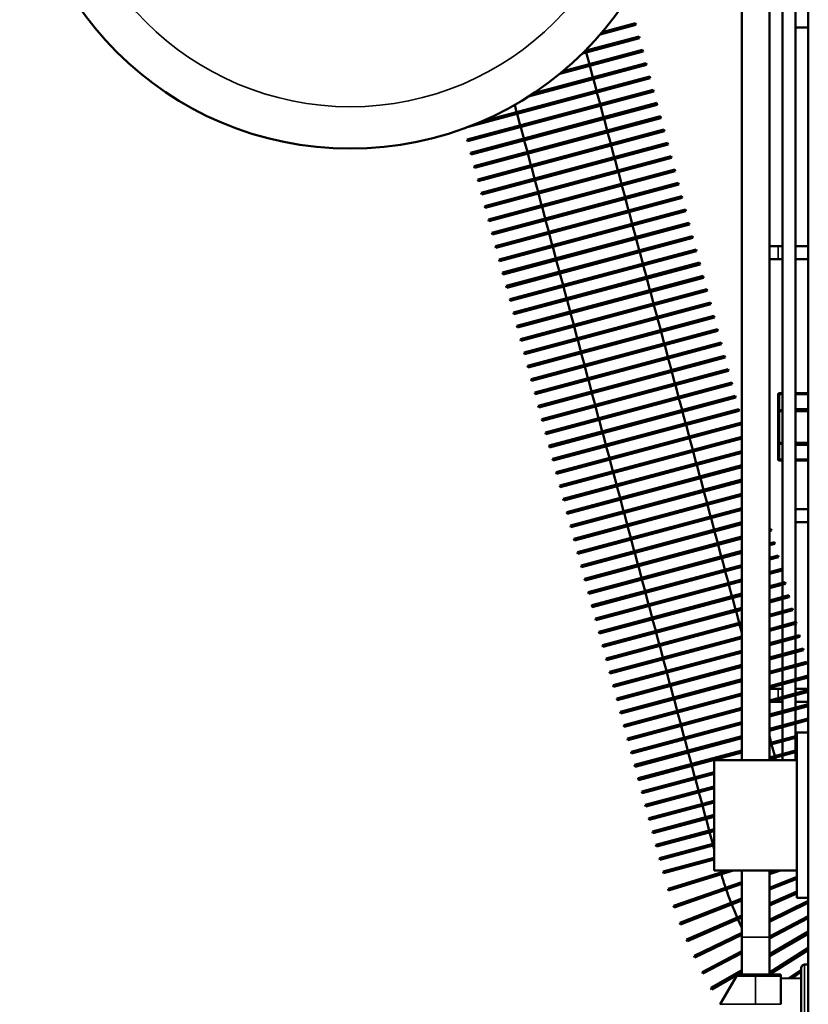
# Model space of a CAD drawing. Header units: inches. Extents: x 1 to 271, y 5 to 171.
# Tile 280 of 334: x 123 to 130, y 130 to 139. Entities that reach past the tile are written whole.
import ezdxf

# ---------------------------------------------------------------- set-up
doc = ezdxf.new("R2010")
doc.units = ezdxf.units.IN
doc.header["$LTSCALE"] = 8
doc.header["$MEASUREMENT"] = 0
doc.layers.add('Visible (ANSI)', color=7, linetype='Continuous', lineweight=50)
doc.layers.add('Visible Narrow (ANSI)', color=7, linetype='Continuous', lineweight=35)

msp = doc.modelspace()

# ---------------------------------------------------------------- linework, layer by layer
at = {"layer": 'Visible (ANSI)'}
for p, q in [((130.3356, 144.2175), (130.3356, 124.1191)), ((130.1014, 140.2019), (130.1014, 133.7418)), ((130.2195, 140.2103), (130.2195, 133.3852)), ((129.9823, 140.1079), (129.9823, 132.1316)), ((129.7323, 139.8927), (129.7323, 132.1316)), ((128.7713, 138.8041), (128.4476, 138.7173)), ((128.7672, 138.8195), (128.466, 138.7388)), ((128.7713, 138.8041), (128.7672, 138.8195)), ((130.2195, 138.7787), (130.3356, 138.7787)), ((128.8037, 138.6833), (128.2855, 138.5445)), ((128.7996, 138.6988), (128.3083, 138.5671)), ((128.8037, 138.6833), (128.7996, 138.6988)), ((128.8319, 138.578), (128.1099, 138.3846)), ((128.3153, 138.5742), (128.3166, 138.5694)), ((128.836, 138.5626), (128.8319, 138.578)), ((128.836, 138.5626), (128.0804, 138.3601)), ((128.3207, 138.5539), (128.3489, 138.4486)), ((128.8684, 138.4418), (127.7978, 138.155)), ((128.8643, 138.4573), (127.8408, 138.1831)), ((128.3531, 138.4332), (128.3813, 138.3279)), ((128.8684, 138.4418), (128.8643, 138.4573)), ((128.9008, 138.3211), (127.2513, 137.8791)), ((128.8966, 138.3366), (127.3703, 137.9276)), ((128.3854, 138.3124), (128.4136, 138.2071)), ((128.9008, 138.3211), (128.8966, 138.3366)), ((128.929, 138.2158), (127.2386, 137.7629)), ((128.9331, 138.2004), (128.929, 138.2158)), ((128.9331, 138.2004), (127.2427, 137.7474)), ((128.4178, 138.1917), (128.446, 138.0864)), ((128.9613, 138.0951), (127.2709, 137.6421)), ((128.9655, 138.0796), (127.2751, 137.6267)), ((127.6717, 138.0785), (127.6892, 138.013)), ((128.4501, 138.0709), (128.4784, 137.9657)), ((128.9655, 138.0796), (128.9613, 138.0951)), ((128.9937, 137.9743), (127.3033, 137.5214)), ((128.9978, 137.9589), (127.3074, 137.5059)), ((127.6933, 137.9976), (127.7216, 137.8923)), ((128.4825, 137.9502), (128.5107, 137.8449)), ((128.9978, 137.9589), (128.9937, 137.9743)), ((127.7257, 137.8768), (127.7539, 137.7715)), ((129.026, 137.8536), (127.3357, 137.4007)), ((129.0302, 137.8381), (127.3398, 137.3852)), ((128.5148, 137.8295), (128.5431, 137.7242)), ((129.0302, 137.8381), (129.026, 137.8536)), ((127.2427, 137.7474), (127.2386, 137.7629)), ((129.0584, 137.7328), (127.368, 137.2799)), ((129.0625, 137.7174), (127.3721, 137.2645)), ((127.7581, 137.7561), (127.7863, 137.6508)), ((128.5472, 137.7087), (128.5754, 137.6034)), ((129.0625, 137.7174), (129.0584, 137.7328)), ((127.2751, 137.6267), (127.2709, 137.6421)), ((129.0907, 137.6121), (127.4004, 137.1592)), ((129.0949, 137.5967), (127.4045, 137.1437)), ((127.7904, 137.6354), (127.8186, 137.5301)), ((129.0949, 137.5967), (129.0907, 137.6121)), ((127.3074, 137.5059), (127.3033, 137.5214)), ((127.8228, 137.5146), (127.851, 137.4093)), ((128.5796, 137.588), (128.6078, 137.4827)), ((129.1231, 137.4914), (127.4327, 137.0384)), ((129.1272, 137.4759), (127.4368, 137.023)), ((128.6119, 137.4672), (128.6401, 137.362)), ((129.1272, 137.4759), (129.1231, 137.4914)), ((127.3398, 137.3852), (127.3357, 137.4007)), ((129.1554, 137.3706), (127.4651, 136.9177)), ((129.1596, 137.3552), (127.4692, 136.9022)), ((127.8551, 137.3939), (127.8833, 137.2886)), ((128.6443, 137.3465), (128.6725, 137.2412)), ((129.1596, 137.3552), (129.1554, 137.3706)), ((127.3721, 137.2645), (127.368, 137.2799)), ((129.1878, 137.2499), (127.4974, 136.797)), ((129.1919, 137.2344), (127.5016, 136.7815)), ((127.8875, 137.2731), (127.9157, 137.1678)), ((129.1919, 137.2344), (129.1878, 137.2499)), ((127.4045, 137.1437), (127.4004, 137.1592)), ((127.9198, 137.1524), (127.948, 137.0471)), ((128.6766, 137.2258), (128.7048, 137.1205)), ((129.2201, 137.1291), (127.5298, 136.6762)), ((129.2243, 137.1137), (127.5339, 136.6608)), ((128.709, 137.105), (128.7372, 136.9997)), ((129.2243, 137.1137), (129.2201, 137.1291)), ((127.4368, 137.023), (127.4327, 137.0384)), ((129.2525, 137.0084), (127.5621, 136.5555)), ((129.2566, 136.993), (127.5663, 136.54)), ((127.9522, 137.0316), (127.9804, 136.9264)), ((128.7413, 136.9843), (128.7695, 136.879)), ((129.2566, 136.993), (129.2525, 137.0084)), ((127.4692, 136.9022), (127.4651, 136.9177)), ((129.2848, 136.8877), (127.5945, 136.4347)), ((127.9845, 136.9109), (128.0127, 136.8056)), ((129.289, 136.8722), (129.2848, 136.8877)), ((127.5016, 136.7815), (127.4974, 136.797)), ((129.289, 136.8722), (127.5986, 136.4193)), ((128.0169, 136.7902), (128.0451, 136.6849)), ((128.7737, 136.8635), (128.8019, 136.7583)), ((130.0621, 136.7962), (129.9823, 136.7962)), ((130.0621, 136.7962), (130.1014, 136.7962)), ((130.2195, 136.7962), (130.3356, 136.7962)), ((129.3172, 136.7669), (127.6268, 136.314)), ((129.3213, 136.7515), (127.631, 136.2985)), ((128.806, 136.7428), (128.8342, 136.6375)), ((129.3213, 136.7515), (129.3172, 136.7669)), ((127.5339, 136.6608), (127.5298, 136.6762)), ((129.3495, 136.6462), (127.6592, 136.1932)), ((129.3537, 136.6307), (127.6633, 136.1778)), ((128.0492, 136.6694), (128.0774, 136.5641)), ((128.8384, 136.6221), (128.8666, 136.5168)), ((129.3537, 136.6307), (129.3495, 136.6462)), ((129.9823, 136.6781), (130.0621, 136.6781)), ((130.0621, 136.6781), (130.1014, 136.6781)), ((130.2195, 136.6781), (130.3356, 136.6781)), ((127.5663, 136.54), (127.5621, 136.5555)), ((129.3819, 136.5254), (127.6915, 136.0725)), ((128.0816, 136.5487), (128.1098, 136.4434)), ((129.386, 136.51), (129.3819, 136.5254)), ((127.5986, 136.4193), (127.5945, 136.4347)), ((129.386, 136.51), (127.6957, 136.0571)), ((128.1139, 136.4279), (128.1421, 136.3227)), ((128.8707, 136.5013), (128.8989, 136.396)), ((129.4142, 136.4047), (127.7239, 135.9518)), ((129.4184, 136.3892), (127.728, 135.9363)), ((128.9031, 136.3806), (128.9313, 136.2753)), ((129.4184, 136.3892), (129.4142, 136.4047)), ((127.631, 136.2985), (127.6268, 136.314)), ((129.4466, 136.284), (127.7562, 135.831)), ((129.4507, 136.2685), (127.7604, 135.8156)), ((128.1463, 136.3072), (128.1745, 136.2019)), ((128.9354, 136.2598), (128.9636, 136.1546)), ((129.4507, 136.2685), (129.4466, 136.284)), ((127.6633, 136.1778), (127.6592, 136.1932)), ((129.479, 136.1632), (127.7886, 135.7103)), ((128.1786, 136.1865), (128.2068, 136.0812)), ((129.4831, 136.1478), (129.479, 136.1632)), ((127.6957, 136.0571), (127.6915, 136.0725)), ((129.4831, 136.1478), (127.7927, 135.6948)), ((128.9678, 136.1391), (128.996, 136.0338)), ((129.5113, 136.0425), (127.8209, 135.5895)), ((129.5154, 136.027), (127.8251, 135.5741)), ((128.211, 136.0657), (128.2392, 135.9604)), ((129.0001, 136.0184), (129.0283, 135.9131)), ((129.5154, 136.027), (129.5113, 136.0425)), ((127.728, 135.9363), (127.7239, 135.9518)), ((129.5437, 135.9217), (127.8533, 135.4688)), ((129.5478, 135.9063), (127.8574, 135.4534)), ((128.2433, 135.945), (128.2715, 135.8397)), ((129.0325, 135.8976), (129.0607, 135.7923)), ((129.5478, 135.9063), (129.5437, 135.9217)), ((127.7604, 135.8156), (127.7562, 135.831)), ((128.2757, 135.8242), (128.3039, 135.719)), ((129.576, 135.801), (127.8856, 135.3481)), ((129.5802, 135.7855), (127.8898, 135.3326)), ((129.0648, 135.7769), (129.093, 135.6716)), ((129.5802, 135.7855), (129.576, 135.801)), ((127.7927, 135.6948), (127.7886, 135.7103)), ((129.6084, 135.6803), (127.918, 135.2273)), ((129.6125, 135.6648), (127.9221, 135.2119)), ((128.308, 135.7035), (128.3363, 135.5982)), ((129.0972, 135.6561), (129.1254, 135.5508)), ((129.6125, 135.6648), (129.6084, 135.6803)), ((127.8251, 135.5741), (127.8209, 135.5895)), ((129.6407, 135.5595), (127.9503, 135.1066)), ((129.6449, 135.5441), (127.9545, 135.0911)), ((128.3404, 135.5828), (128.3686, 135.4775)), ((129.1295, 135.5354), (129.1578, 135.4301)), ((129.6449, 135.5441), (129.6407, 135.5595)), ((127.8574, 135.4534), (127.8533, 135.4688)), ((128.3727, 135.462), (128.401, 135.3567)), ((130.0612, 135.4491), (130.0612, 135.2961)), ((130.1014, 135.4616), (130.0737, 135.4616)), ((130.3356, 135.4616), (130.2195, 135.4616)), ((129.6731, 135.4388), (127.9827, 134.9858)), ((129.6772, 135.4233), (127.9868, 134.9704)), ((129.1619, 135.4147), (129.1901, 135.3094)), ((129.6772, 135.4233), (129.6731, 135.4388)), ((127.8898, 135.3326), (127.8856, 135.3481)), ((129.7054, 135.318), (128.0151, 134.8651)), ((129.7096, 135.3026), (128.0192, 134.8496)), ((128.4051, 135.3413), (128.4333, 135.236)), ((129.1942, 135.2939), (129.2225, 135.1886)), ((129.7096, 135.3026), (129.7054, 135.318)), ((130.0612, 135.2961), (130.0612, 135.0151)), ((130.1014, 135.3086), (130.0737, 135.3086)), ((130.3356, 135.3086), (130.2195, 135.3086)), ((127.9221, 135.2119), (127.918, 135.2273)), ((129.7323, 135.1958), (128.0474, 134.7444)), ((129.7323, 135.1793), (128.0515, 134.7289)), ((128.4375, 135.2205), (128.4657, 135.1153)), ((127.9545, 135.0911), (127.9503, 135.1066)), ((128.4698, 135.0998), (128.498, 134.9945)), ((129.2266, 135.1732), (129.2548, 135.0679)), ((129.7323, 135.0664), (128.0798, 134.6236)), ((129.7323, 135.0499), (128.0839, 134.6082)), ((129.259, 135.0524), (129.2872, 134.9471)), ((130.0612, 135.0151), (130.0612, 134.8621)), ((130.0737, 135.0026), (130.1014, 135.0026)), ((130.2195, 135.0026), (130.3356, 135.0026)), ((127.9868, 134.9704), (127.9827, 134.9858)), ((129.7323, 134.937), (128.1121, 134.5029)), ((129.7323, 134.9204), (128.1162, 134.4874)), ((128.5022, 134.9791), (128.5304, 134.8738)), ((129.2913, 134.9317), (129.3195, 134.8264)), ((128.0192, 134.8496), (128.0151, 134.8651)), ((128.5345, 134.8583), (128.5627, 134.753)), ((130.0737, 134.8496), (130.1014, 134.8496)), ((130.2195, 134.8496), (130.3356, 134.8496)), ((128.0515, 134.7289), (128.0474, 134.7444)), ((129.7323, 134.8076), (128.1445, 134.3821)), ((129.7323, 134.791), (128.1486, 134.3667)), ((128.5669, 134.7376), (128.5951, 134.6323)), ((129.3237, 134.8109), (129.3519, 134.7057)), ((129.7323, 134.6782), (128.1768, 134.2614)), ((129.7323, 134.6616), (128.181, 134.2459)), ((129.356, 134.6902), (129.3842, 134.5849)), ((128.0839, 134.6082), (128.0798, 134.6236)), ((128.5992, 134.6168), (128.6274, 134.5115)), ((129.3884, 134.5695), (129.4166, 134.4642)), ((128.1162, 134.4874), (128.1121, 134.5029)), ((129.7323, 134.5488), (128.2092, 134.1407)), ((129.7323, 134.5322), (128.2133, 134.1252)), ((128.6316, 134.4961), (128.6598, 134.3908)), ((128.1486, 134.3667), (128.1445, 134.3821)), ((129.7323, 134.4194), (128.2415, 134.0199)), ((129.7323, 134.4028), (128.2457, 134.0045)), ((128.6639, 134.3754), (128.6921, 134.2701)), ((129.4207, 134.4487), (129.4489, 134.3434)), ((130.2195, 134.4086), (130.3356, 134.4086)), ((129.7323, 134.29), (128.2739, 133.8992)), ((129.4531, 134.328), (129.4813, 134.2227)), ((130.2195, 134.2905), (130.3356, 134.2905)), ((128.181, 134.2459), (128.1768, 134.2614)), ((129.7323, 134.2734), (128.278, 133.8837)), ((128.6963, 134.2546), (128.7245, 134.1493)), ((129.4854, 134.2072), (129.5136, 134.102)), ((129.9966, 134.2314), (129.9823, 134.2275)), ((130.0007, 134.2159), (129.9823, 134.211)), ((130.0007, 134.2159), (129.9966, 134.2314)), ((128.2133, 134.1252), (128.2092, 134.1407)), ((129.7323, 134.1605), (128.3062, 133.7784)), ((129.7323, 134.144), (128.3104, 133.763)), ((128.7286, 134.1339), (128.7568, 134.0286)), ((130.0289, 134.1106), (129.9823, 134.0981)), ((130.0331, 134.0952), (130.0289, 134.1106)), ((128.2457, 134.0045), (128.2415, 134.0199)), ((129.7323, 134.0311), (128.3386, 133.6577)), ((129.5178, 134.0865), (129.546, 133.9812)), ((130.0331, 134.0952), (129.9823, 134.0816)), ((129.7323, 134.0146), (128.3427, 133.6422)), ((128.761, 134.0131), (128.7892, 133.9078)), ((129.5501, 133.9658), (129.5783, 133.8605)), ((130.0613, 133.9899), (129.9823, 133.9687)), ((130.0654, 133.9744), (129.9823, 133.9522)), ((130.0654, 133.9744), (130.0613, 133.9899)), ((128.278, 133.8837), (128.2739, 133.8992)), ((129.7323, 133.9017), (128.3709, 133.537)), ((129.7323, 133.8852), (128.3751, 133.5215)), ((128.7933, 133.8924), (128.8215, 133.7871)), ((129.5825, 133.845), (129.6107, 133.7397)), ((130.0936, 133.8691), (129.9823, 133.8393)), ((130.0978, 133.8537), (129.9823, 133.8227)), ((130.0978, 133.8537), (130.0936, 133.8691)), ((128.3104, 133.763), (128.3062, 133.7784)), ((129.7323, 133.7723), (128.4033, 133.4162)), ((129.7323, 133.7558), (128.4074, 133.4008)), ((128.8257, 133.7716), (128.8539, 133.6664)), ((130.126, 133.7484), (129.9823, 133.7099)), ((130.1301, 133.733), (130.126, 133.7484)), ((129.6148, 133.7243), (129.643, 133.619)), ((130.1301, 133.733), (129.9823, 133.6933)), ((130.1014, 133.7253), (130.1014, 133.6124)), ((128.3427, 133.6422), (128.3386, 133.6577)), ((129.7323, 133.6429), (128.4356, 133.2955)), ((129.7323, 133.6263), (128.4398, 133.28)), ((128.858, 133.6509), (128.8862, 133.5456)), ((129.6472, 133.6035), (129.6754, 133.4983)), ((130.1584, 133.6277), (129.9823, 133.5805)), ((130.1625, 133.6122), (129.9823, 133.5639)), ((130.1014, 133.5958), (130.1014, 133.483)), ((130.1625, 133.6122), (130.1584, 133.6277)), ((128.3751, 133.5215), (128.3709, 133.537)), ((129.7323, 133.5135), (128.468, 133.1747)), ((129.7323, 133.4969), (128.4721, 133.1593)), ((128.8904, 133.5302), (128.9186, 133.4249)), ((129.6795, 133.4828), (129.7077, 133.3775)), ((130.1907, 133.5069), (129.9823, 133.4511)), ((130.1948, 133.4915), (129.9823, 133.4345)), ((130.1948, 133.4915), (130.1907, 133.5069)), ((128.4074, 133.4008), (128.4033, 133.4162)), ((128.9227, 133.4094), (128.9509, 133.3041)), ((130.1014, 133.4664), (130.1014, 133.3536)), ((129.7323, 133.3841), (128.5003, 133.054)), ((129.7323, 133.3675), (128.5045, 133.0385)), ((129.7119, 133.3621), (129.7323, 133.2859)), ((130.2231, 133.3862), (129.9823, 133.3217)), ((130.2272, 133.3707), (129.9823, 133.3051)), ((130.1014, 133.337), (130.1014, 133.2242)), ((130.2195, 133.3687), (130.2195, 133.2558)), ((130.2272, 133.3707), (130.2231, 133.3862)), ((128.4398, 133.28), (128.4356, 133.2955)), ((129.7323, 133.2547), (128.5327, 132.9332)), ((129.7323, 133.2381), (128.5368, 132.9178)), ((128.9551, 133.2887), (128.9833, 133.1834)), ((130.2554, 133.2654), (129.9823, 133.1923)), ((130.2596, 133.25), (129.9823, 133.1757)), ((130.2195, 133.2393), (130.2195, 133.1264)), ((130.2596, 133.25), (130.2554, 133.2654)), ((128.4721, 133.1593), (128.468, 133.1747)), ((129.7323, 133.1253), (128.565, 132.8125)), ((128.9874, 133.1679), (129.0157, 133.0627)), ((130.2878, 133.1447), (129.9823, 133.0629)), ((130.2919, 133.1292), (129.9823, 133.0463)), ((130.1014, 133.2076), (130.1014, 133.0948)), ((130.2919, 133.1292), (130.2878, 133.1447)), ((128.5045, 133.0385), (128.5003, 133.054)), ((129.7323, 133.1087), (128.5692, 132.7971)), ((129.0198, 133.0472), (129.048, 132.9419)), ((130.1014, 133.0782), (130.1014, 132.9654)), ((130.2195, 133.1099), (130.2195, 132.997)), ((129.7323, 132.9959), (128.5974, 132.6918)), ((129.7323, 132.9793), (128.6015, 132.6763)), ((130.3201, 133.024), (129.9823, 132.9334)), ((130.3243, 133.0085), (129.9823, 132.9169)), ((130.1014, 132.9488), (130.1014, 132.836)), ((130.2195, 132.9804), (130.2195, 132.8676)), ((130.3243, 133.0085), (130.3201, 133.024)), ((128.5368, 132.9178), (128.5327, 132.9332)), ((129.7323, 132.8665), (128.6297, 132.571)), ((129.0521, 132.9265), (129.0804, 132.8212)), ((130.3356, 132.8987), (129.9823, 132.804)), ((130.3356, 132.8821), (129.9823, 132.7875)), ((128.5692, 132.7971), (128.565, 132.8125)), ((129.7323, 132.8499), (128.6339, 132.5556)), ((129.0845, 132.8057), (129.1127, 132.7004)), ((130.0621, 132.7805), (129.9823, 132.7805)), ((130.3356, 132.7693), (129.9823, 132.6746)), ((130.0621, 132.7805), (130.1014, 132.7805)), ((130.1014, 132.8194), (130.1014, 132.7065)), ((130.2195, 132.851), (130.2195, 132.7382)), ((130.2195, 132.7805), (130.3356, 132.7805)), ((128.6015, 132.6763), (128.5974, 132.6918)), ((129.7323, 132.737), (128.6621, 132.4503)), ((129.7323, 132.7205), (128.6662, 132.4348)), ((129.1169, 132.685), (129.1451, 132.5797)), ((130.3356, 132.7527), (129.9823, 132.6581)), ((130.1014, 132.69), (130.1014, 132.5771)), ((130.2195, 132.7216), (130.2195, 132.6088)), ((129.7323, 132.6076), (128.6945, 132.3295)), ((129.7323, 132.5911), (128.6986, 132.3141)), ((130.3356, 132.6399), (129.9823, 132.5452)), ((130.3356, 132.6233), (129.9823, 132.5286)), ((129.9984, 132.6624), (130.0621, 132.6624)), ((130.0621, 132.6624), (130.1014, 132.6624)), ((130.2195, 132.6624), (130.3356, 132.6624)), ((130.2195, 132.5922), (130.2195, 132.4794)), ((128.6339, 132.5556), (128.6297, 132.571)), ((129.1492, 132.5642), (129.1774, 132.459)), ((130.3356, 132.5105), (129.9823, 132.4158)), ((130.1014, 132.5606), (130.1014, 132.4477)), ((128.6662, 132.4348), (128.6621, 132.4503)), ((129.7323, 132.4782), (128.7268, 132.2088)), ((129.7323, 132.4617), (128.7309, 132.1934)), ((129.1816, 132.4435), (129.2098, 132.3382)), ((130.3356, 132.4939), (129.9823, 132.3992)), ((130.1014, 132.4312), (130.1014, 132.3183)), ((130.2195, 132.4628), (130.2195, 132.35)), ((128.6986, 132.3141), (128.6945, 132.3295)), ((129.7323, 132.3488), (128.7592, 132.0881)), ((129.7323, 132.3323), (128.7633, 132.0726)), ((129.2139, 132.3228), (129.2421, 132.2175)), ((130.2323, 132.3534), (129.9823, 132.2864)), ((129.9823, 132.3529), (129.9989, 132.2908)), ((130.2323, 132.3368), (129.9823, 132.2698)), ((130.2195, 132.3334), (130.2195, 132.2206)), ((130.2323, 132.3816), (130.3356, 132.3816)), ((130.2323, 130.8816), (130.2323, 132.3816)), ((130.0031, 132.2754), (130.0313, 132.1701)), ((130.1014, 132.3018), (130.1014, 132.1889)), ((128.7309, 132.1934), (128.7268, 132.2088)), ((129.7323, 132.2194), (128.7915, 131.9673)), ((129.7323, 132.2028), (128.7956, 131.9519)), ((129.2463, 132.202), (129.2745, 132.0967)), ((130.2323, 132.224), (129.9823, 132.157)), ((130.2323, 132.2074), (129.9823, 132.1404)), ((130.0354, 132.1547), (130.0416, 132.1316)), ((130.1014, 132.1723), (130.1014, 132.1316)), ((130.2195, 132.204), (130.2195, 132.1316)), ((128.7633, 132.0726), (128.7592, 132.0881)), ((129.2786, 132.0813), (129.3068, 131.976)), ((129.4823, 132.1316), (129.4823, 131.1316)), ((130.2323, 132.1316), (129.4823, 132.1316)), ((128.7956, 131.9519), (128.7915, 131.9673)), ((129.4823, 132.023), (128.8239, 131.8466)), ((129.4823, 132.0064), (128.828, 131.8311)), ((129.4823, 131.8936), (128.8562, 131.7258)), ((129.4823, 131.877), (128.8604, 131.7104)), ((129.311, 131.9605), (129.3392, 131.8553)), ((128.828, 131.8311), (128.8239, 131.8466)), ((129.3433, 131.8398), (129.3715, 131.7345)), ((128.8604, 131.7104), (128.8562, 131.7258)), ((129.4823, 131.7642), (128.8886, 131.6051)), ((129.4823, 131.7476), (128.8927, 131.5896)), ((129.3757, 131.7191), (129.4039, 131.6138)), ((128.8927, 131.5896), (128.8886, 131.6051)), ((129.4823, 131.6348), (128.9209, 131.4844)), ((129.4823, 131.6182), (128.9251, 131.4689)), ((129.408, 131.5983), (129.4362, 131.493)), ((128.9251, 131.4689), (128.9209, 131.4844)), ((129.4823, 131.5054), (128.9533, 131.3636)), ((129.4823, 131.4888), (128.9574, 131.3482)), ((129.4404, 131.4776), (129.4686, 131.3723)), ((128.9574, 131.3482), (128.9533, 131.3636)), ((129.4823, 131.376), (128.9856, 131.2429)), ((129.4823, 131.3594), (128.9898, 131.2274)), ((129.4727, 131.3568), (129.4823, 131.3211)), ((129.4823, 131.2466), (129.018, 131.1221)), ((128.9898, 131.2274), (128.9856, 131.2429)), ((129.0221, 131.1067), (129.4823, 131.23)), ((129.0221, 131.1067), (129.018, 131.1221)), ((129.6035, 131.1316), (129.0627, 130.9648)), ((129.0674, 130.9495), (129.6578, 131.1316)), ((130.2323, 131.1316), (129.4823, 131.1316)), ((129.7323, 131.1316), (129.7323, 130.5266)), ((129.9823, 131.0963), (130.0831, 131.1316)), ((130.0347, 131.1316), (129.9823, 131.1132)), ((129.9823, 131.1316), (129.9823, 130.5266)), ((130.2323, 131.0726), (129.9823, 130.9745)), ((129.7323, 131.0258), (129.1133, 130.8091)), ((129.1186, 130.794), (129.7323, 131.0088)), ((129.9823, 130.9573), (130.2323, 131.0554)), ((129.0674, 130.9495), (129.0627, 130.9648)), ((130.2323, 130.9407), (129.9823, 130.8316)), ((129.9823, 130.8142), (130.2323, 130.9233)), ((129.1186, 130.794), (129.1133, 130.8091)), ((129.7323, 130.8764), (129.1696, 130.6555)), ((129.1755, 130.6407), (129.7323, 130.8592)), ((130.3356, 130.8542), (129.9823, 130.6841)), ((129.9823, 130.6663), (130.3356, 130.8365)), ((130.2323, 130.8816), (130.3356, 130.8816)), ((129.7323, 130.7226), (129.2317, 130.5042)), ((130.3356, 130.7178), (129.9823, 130.5311)), ((129.1755, 130.6407), (129.1696, 130.6555)), ((129.2381, 130.4895), (129.7323, 130.7051)), ((129.9823, 130.513), (130.3356, 130.6997)), ((129.7323, 130.5637), (129.2994, 130.3552)), ((129.3063, 130.3408), (129.7323, 130.5459)), ((130.3356, 130.576), (129.9823, 130.372)), ((129.9823, 130.3535), (130.3356, 130.5575)), ((129.2381, 130.4895), (129.2317, 130.5042)), ((129.7323, 130.5266), (129.7323, 130.1881)), ((129.9823, 130.1881), (129.9823, 130.5266)), ((129.3063, 130.3408), (129.2994, 130.3552)), ((129.7323, 130.399), (129.3726, 130.2089)), ((129.38, 130.1947), (129.7323, 130.3809)), ((130.3356, 130.4279), (129.9823, 130.2059)), ((129.984, 130.1881), (130.3356, 130.409)), ((130.3356, 130.2766), (130.3023, 130.2766)), ((129.38, 130.1947), (129.3726, 130.2089)), ((129.7323, 130.2277), (129.4512, 130.0654)), ((129.4592, 130.0515), (129.7323, 130.2092)), ((129.7092, 130.1881), (129.8573, 130.1881)), ((130.0873, 130.1881), (129.8573, 130.1881)), ((130.0873, 130.1881), (130.0873, 130.1731)), ((130.2723, 130.2296), (130.1594, 130.1526)), ((130.1868, 130.1519), (130.2723, 130.2102)), ((130.2723, 130.2466), (130.2723, 129.5566)), ((129.6832, 130.1731), (129.5351, 129.9166)), ((130.0873, 129.9166), (130.0873, 130.1731)), ((130.2723, 130.1497), (130.0873, 130.1544)), ((129.4592, 130.0515), (129.4512, 130.0654)), ((129.5427, 129.9297), (129.5351, 129.9249)), ((129.5376, 129.9209), (129.5351, 129.9249))]:
    msp.add_line(p, q, dxfattribs=at)
msp.add_circle((126.1798, 140.6812), 3, dxfattribs=at)
for centre, radius, start, end in [((130.0737, 135.4491), 0.0125, 90, 180), ((130.0737, 135.2961), 0.0125, 90, 180), ((130.0737, 135.0151), 0.0125, 180, 270), ((130.0737, 134.8621), 0.0125, 180, 270), ((133.248, 132.239), 3.875, 196.6062, 196.90628), ((133.248, 132.239), 3.875, 197.14286, 199.04914), ((133.248, 132.239), 3.875, 199.28571, 201.19199), ((133.248, 132.239), 3.875, 201.42857, 203.33485), ((133.248, 132.239), 3.875, 203.57143, 204.86646), ((130.3023, 130.2466), 0.03, 90, 180.0001), ((129.7092, 130.1581), 0.03, 90, 150)]:
    msp.add_arc(centre, radius, start, end, dxfattribs=at)
at = {"layer": 'Visible Narrow (ANSI)'}
for p, q in [((130.0621, 136.7962), (130.0621, 136.6781)), ((130.0737, 135.4491), (130.0612, 135.4491)), ((130.0737, 135.4616), (130.0737, 135.4491)), ((130.0737, 135.4491), (130.1014, 135.4491)), ((130.0737, 135.3086), (130.0737, 135.4491)), ((130.2195, 135.4491), (130.3356, 135.4491)), ((130.0737, 135.2961), (130.0612, 135.2961)), ((130.0737, 135.3086), (130.0737, 135.2961)), ((130.0737, 135.0151), (130.0737, 135.2961)), ((130.0737, 135.2961), (130.1014, 135.2961)), ((130.2195, 135.2961), (130.3356, 135.2961)), ((130.3356, 135.3211), (130.2337, 135.3211)), ((130.2337, 135.3211), (130.2337, 135.3086)), ((130.0612, 135.0151), (130.0737, 135.0151)), ((130.0737, 135.0151), (130.0737, 135.0026)), ((130.1014, 135.0151), (130.0737, 135.0151)), ((130.0737, 134.8621), (130.0737, 135.0026)), ((130.3356, 135.0151), (130.2195, 135.0151)), ((130.2337, 135.0026), (130.2337, 134.9901)), ((130.2337, 134.9901), (130.3356, 134.9901)), ((130.0612, 134.8621), (130.0737, 134.8621)), ((130.1014, 134.8621), (130.0737, 134.8621)), ((130.0737, 134.8621), (130.0737, 134.8496)), ((130.3356, 134.8621), (130.2195, 134.8621)), ((130.0621, 132.7805), (130.0621, 132.696)), ((130.0621, 132.6794), (130.0621, 132.6624)), ((129.7323, 130.5266), (129.9823, 130.5266)), ((130.3023, 130.2766), (130.3023, 129.5266)), ((129.8573, 130.1731), (129.8573, 130.1881)), ((129.6832, 130.1731), (129.8573, 130.1731)), ((130.0873, 130.1731), (129.8573, 130.1731)), ((129.8573, 129.9166), (129.8573, 130.1731)), ((129.5351, 129.9166), (129.8573, 129.9166)), ((130.0873, 129.9166), (129.8573, 129.9166))]:
    msp.add_line(p, q, dxfattribs=at)
msp.add_circle((126.1798, 140.6812), 2.62, dxfattribs=at)
for centre, start, end in [((130.2337, 135.2961), 90, 124.59115), ((130.2337, 135.0151), 235.40885, 270)]:
    msp.add_arc(centre, 0.025, start, end, dxfattribs=at)

doc.saveas('drawing.dxf')
